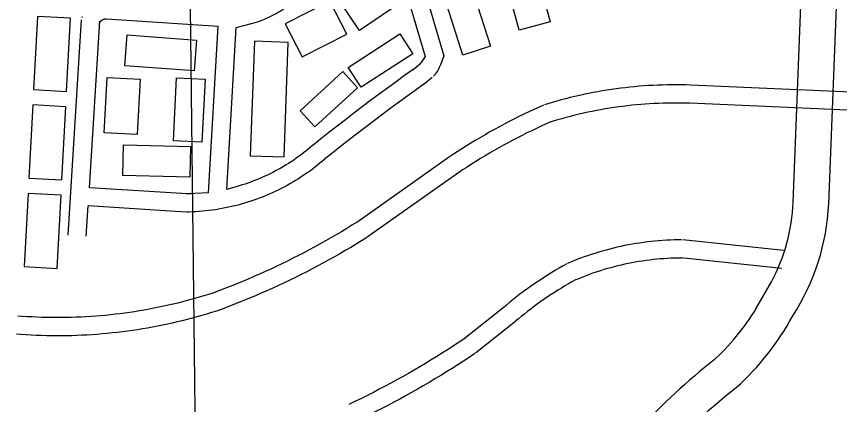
# Model space of a CAD drawing. Extents: x 3683402 to 3721514, y 487807 to 513565.
# Drawn here: x 3692546 to 3693900, y 501671 to 502310 of the extents above; entities that cross this region are included whole.
import ezdxf

# ---------------------------------------------------------------- set-up
doc = ezdxf.new("R2010")
doc.units = 0
for name, color, linetype in [('V-BLDG-OTLN', 7, 'Continuous'), ('V-GRID-MAJR', 7, 'Continuous'), ('V-ROAD-CNTR', 7, 'Continuous')]:
    doc.layers.add(name, color=color, linetype=linetype)

msp = doc.modelspace()

# ---------------------------------------------------------------- linework, layer by layer
at = {"layer": 'V-BLDG-OTLN'}
for points in [[(3693424.5, 502301), (3693373.2, 502287.2), (3693336.4, 502423.9), (3693387.7, 502437.7)], [(3693228.3, 502410.5), (3693273.4, 502424.9), (3693326, 502260.6), (3693280.8, 502246.2)], [(3693110.5, 502286.7), (3693080, 502332.3), (3693153.2, 502381.4), (3693183.7, 502335.8)], [(3692988.6, 502297.5), (3693016.4, 502243), (3693089.8, 502280.4), (3693061.9, 502335)], [(3692635.2, 502306.8), (3692581, 502309.7), (3692574.6, 502189.3), (3692628.8, 502186.4)], [(3692842.5, 502270.7), (3692838.7, 502219.9), (3692724.6, 502228.6), (3692728.5, 502279.4)], [(3693177.2, 502281.1), (3693198.5, 502248.3), (3693113.5, 502193), (3693092.1, 502225.9)], [(3692930.8, 502080.4), (3692986.5, 502078.4), (3692993.4, 502267.1), (3692937.7, 502269.2)], [(3692695.5, 502209.1), (3692750, 502206.2), (3692745, 502115.2), (3692690.6, 502118.1)], [(3692851.5, 502102.8), (3692804.6, 502105.1), (3692809.7, 502208.7), (3692856.6, 502206.4)], [(3693083.3, 502218.8), (3693107.4, 502192.4), (3693037, 502128.1), (3693012.9, 502154.5)], [(3692627.5, 502161.1), (3692573.3, 502164), (3692566.9, 502043.6), (3692621.1, 502040.7)], [(3692721.1, 502047.8), (3692722.4, 502098.3), (3692832.8, 502095.4), (3692831.5, 502044.9)], [(3692619.9, 502015.2), (3692565.7, 502018.1), (3692559.2, 501897.7), (3692613.5, 501894.8)]]:
    msp.add_lwpolyline(points, close=True, dxfattribs=at)
at = {"layer": 'V-GRID-MAJR'}
msp.add_spline([(3692934.8, 493283.3), (3692866.1, 499341.9), (3692797.3, 505402.5), (3692796.2, 505494.7)], degree=3, dxfattribs=at)
at = {"layer": 'V-ROAD-CNTR'}
for points in [[(3693173.5, 502518.4), (3693179.5, 502481.8), (3693249.3, 502244.9)], [(3693163.7, 502429.3), (3693218.5, 502243.6)], [(3693824.1, 502003.4), (3693838.9, 502384.9)], [(3693882.5, 502001.1), (3693897.2, 502382.6)], [(3692908, 502291.6), (3692935.3, 502298.7), (3692938.9, 502299.8), (3692942.6, 502300.9), (3692946.2, 502302.1), (3692949.7, 502303.4), (3692953.3, 502304.8), (3692956.8, 502306.3), (3692960.3, 502307.8), (3692963.7, 502309.4), (3692967.1, 502311.1), (3692970.4, 502312.9), (3692973.8, 502314.8), (3692977, 502316.7), (3692980.2, 502318.7), (3692983.4, 502320.8), (3692986.5, 502323), (3692989.6, 502325.2), (3692992.6, 502327.5), (3692995.6, 502329.8), (3692997.2, 502331.2)], [(3692631.3, 501949.6), (3692653.6, 502303.9)], [(3692654.5, 502308.1), (3692655.1, 502309.8)], [(3692682.7, 502297.8), (3692683, 502298.8), (3692683.3, 502299.3), (3692683.6, 502299.9), (3692683.8, 502300.4), (3692684.2, 502300.9), (3692684.5, 502301.4), (3692684.9, 502301.9), (3692685.3, 502302.3), (3692685.8, 502302.8), (3692686.2, 502303.2), (3692686.7, 502303.5), (3692687.2, 502303.9), (3692687.7, 502304.2), (3692688.2, 502304.5), (3692688.8, 502304.8), (3692689.3, 502305), (3692689.9, 502305.2), (3692690.5, 502305.4), (3692691.1, 502305.5), (3692691.7, 502305.6), (3692692.3, 502305.7), (3692692.9, 502305.7), (3692693.5, 502305.7), (3692694.3, 502305.7), (3692694.2, 502305.7)], [(3692694.5, 502305.6), (3692878.1, 502293.6)], [(3692666.3, 502027.5), (3692683.6, 502302)], [(3692862.2, 502019.5), (3692878.1, 502293.6)], [(3692892.6, 502025), (3692908, 502291.6)], [(3693218.5, 502243.6), (3693211.9, 502233.8), (3693211, 502232.7), (3693210.1, 502231.5), (3693209.5, 502230.9)], [(3693249.3, 502244.9), (3693243.8, 502230.2), (3693242.8, 502227.8), (3693241.7, 502225.4), (3693240.5, 502223.1), (3693239.2, 502220.8), (3693237.8, 502218.6), (3693236.3, 502216.5), (3693234.8, 502214.4), (3693233.2, 502212.4), (3693232.3, 502211.4)], [(3693198.8, 502222.5), (3693184.7, 502212.4), (3693170.7, 502202.2), (3693156.7, 502191.9), (3693142.7, 502181.6), (3693128.8, 502171.2), (3693115, 502160.8), (3693101.2, 502150.3), (3693087.4, 502139.7), (3693073.7, 502129.1), (3693060.1, 502118.4), (3693046.5, 502107.6), (3693034.4, 502098)], [(3693198.1, 502221.9), (3693211.5, 502232.8)], [(3693217, 502198.6), (3693230.4, 502209.5)], [(3693216.3, 502198.1), (3693202.3, 502188), (3693188.4, 502177.9), (3693174.5, 502167.8), (3693160.6, 502157.5), (3693146.8, 502147.2), (3693133.1, 502136.9), (3693119.4, 502126.5), (3693105.8, 502116), (3693092.2, 502105.4), (3693078.6, 502094.8), (3693065.1, 502084.1), (3693053.1, 502074.5)], [(3693655, 502196.7), (3693647.4, 502196.9), (3693639.8, 502197.1), (3693632.1, 502197.1), (3693624.4, 502197.1), (3693616.8, 502197), (3693609.1, 502196.8), (3693601.4, 502196.6), (3693593.8, 502196.2), (3693586.1, 502195.8), (3693578.5, 502195.3), (3693570.8, 502194.7), (3693563.2, 502194), (3693555.5, 502193.2), (3693547.9, 502192.4), (3693540.3, 502191.5), (3693532.7, 502190.5), (3693525.1, 502189.4), (3693517.5, 502188.3), (3693509.9, 502187), (3693502.4, 502185.7), (3693494.8, 502184.3), (3693487.3, 502182.8), (3693479.8, 502181.3), (3693472.3, 502179.6), (3693464.8, 502177.9), (3693457.4, 502176.1), (3693449.9, 502174.2), (3693442.5, 502172.2), (3693435.1, 502170.2), (3693427.8, 502168.1), (3693420.4, 502165.9), (3693415.1, 502164.3)], [(3694132.9, 502175.6), (3693655.3, 502196.7)], [(3693413.5, 502163.6), (3693405.3, 502160), (3693397.1, 502156.3), (3693389, 502152.5), (3693380.8, 502148.6), (3693372.8, 502144.7), (3693364.7, 502140.6), (3693356.7, 502136.6), (3693348.7, 502132.4), (3693340.8, 502128.2), (3693332.9, 502123.8), (3693325, 502119.5), (3693317.2, 502115), (3693309.4, 502110.5), (3693301.7, 502105.9), (3693294, 502101.3), (3693286.4, 502096.5), (3693278.8, 502091.7), (3693271.2, 502086.9), (3693263.7, 502081.9), (3693258.7, 502078.6)], [(3693654.2, 502166.7), (3693646.7, 502166.9), (3693639.4, 502167.1), (3693632, 502167.1), (3693624.7, 502167.1), (3693617.3, 502167), (3693610, 502166.8), (3693602.6, 502166.6), (3693595.3, 502166.2), (3693587.9, 502165.8), (3693580.6, 502165.3), (3693573.3, 502164.8), (3693566, 502164.1), (3693558.6, 502163.4), (3693551.3, 502162.6), (3693544, 502161.7), (3693536.7, 502160.8), (3693529.5, 502159.7), (3693522.2, 502158.6), (3693514.9, 502157.4), (3693507.7, 502156.2), (3693500.5, 502154.8), (3693493.3, 502153.4), (3693486.1, 502151.9), (3693478.9, 502150.3), (3693471.7, 502148.7), (3693464.6, 502147), (3693457.5, 502145.2), (3693450.3, 502143.3), (3693443.3, 502141.3), (3693436.2, 502139.3), (3693429.1, 502137.2), (3693424, 502135.6)], [(3694517.9, 502128.5), (3693653.9, 502166.7)], [(3693425.6, 502136.2), (3693417.6, 502132.7), (3693409.7, 502129), (3693401.8, 502125.4), (3693393.9, 502121.6), (3693386, 502117.8), (3693378.2, 502113.9), (3693370.5, 502109.9), (3693362.7, 502105.9), (3693355, 502101.8), (3693347.4, 502097.6), (3693339.8, 502093.3), (3693332.2, 502089), (3693324.6, 502084.6), (3693317.1, 502080.2), (3693309.7, 502075.7), (3693302.2, 502071.1), (3693294.9, 502066.4), (3693287.5, 502061.7), (3693280.2, 502056.9), (3693275.4, 502053.7)], [(3693033.9, 502097.6), (3693030.1, 502094.3), (3693026.2, 502091.1), (3693022.4, 502088), (3693018.5, 502084.9), (3693014.5, 502081.9), (3693010.5, 502078.9), (3693006.5, 502076.1), (3693002.4, 502073.2), (3692998.2, 502070.5), (3692994, 502067.8), (3692989.8, 502065.2), (3692985.6, 502062.6), (3692981.3, 502060.1), (3692976.9, 502057.7), (3692972.6, 502055.3), (3692968.2, 502053), (3692963.7, 502050.8), (3692959.2, 502048.6), (3692954.7, 502046.5), (3692950.2, 502044.5), (3692945.6, 502042.5), (3692941, 502040.6), (3692936.4, 502038.8), (3692931.7, 502037.1), (3692927, 502035.4), (3692922.3, 502033.8), (3692917.6, 502032.3), (3692912.8, 502030.8), (3692892.6, 502025)], [(3693053.5, 502074.9), (3693049.5, 502071.4), (3693045.3, 502067.9), (3693041.1, 502064.5), (3693036.8, 502061.2), (3693032.5, 502057.9), (3693028.1, 502054.6), (3693023.7, 502051.5), (3693019.2, 502048.4), (3693014.7, 502045.4), (3693010.1, 502042.4), (3693005.5, 502039.6), (3693000.8, 502036.8), (3692996.2, 502034), (3692991.4, 502031.4), (3692986.6, 502028.8), (3692981.8, 502026.3), (3692977, 502023.8), (3692972.1, 502021.5), (3692967.1, 502019.2), (3692962.2, 502017), (3692957.2, 502014.8), (3692952.1, 502012.8), (3692947.1, 502010.8), (3692942, 502008.9), (3692936.9, 502007.1), (3692931.7, 502005.3), (3692926.6, 502003.7), (3692921.4, 502002.1), (3692916.1, 502000.6), (3692910.9, 501999.2), (3692905.6, 501997.8), (3692900.3, 501996.5), (3692895, 501995.4), (3692889.7, 501994.3), (3692884.4, 501993.2), (3692879, 501992.3), (3692873.7, 501991.5), (3692868.3, 501990.7), (3692862.9, 501990), (3692857.5, 501989.4), (3692852.1, 501988.9), (3692846.7, 501988.4), (3692841.2, 501988.1), (3692835.8, 501987.8), (3692830.4, 501987.6), (3692826.2, 501987.5)], [(3693258.4, 502078.4), (3693106.1, 501970.6)], [(3693275.7, 502053.9), (3693123.4, 501946.2)], [(3692826.9, 502017.5), (3692666.3, 502027.5)], [(3692862.2, 502019.5), (3692839.5, 502018), (3692834.5, 502017.8), (3692829.6, 502017.6), (3692825.6, 502017.5)], [(3692661.2, 501947.7), (3692664.4, 501997.6)], [(3692825, 501987.6), (3692664.4, 501997.6)], [(3693106.8, 501971.1), (3693098.2, 501965.8), (3693089.5, 501960.5), (3693080.9, 501955.3), (3693072.2, 501950.1), (3693063.4, 501945.1), (3693054.6, 501940.1), (3693045.8, 501935.1), (3693036.9, 501930.2), (3693028, 501925.5), (3693019, 501920.7), (3693010.1, 501916.1), (3693001, 501911.5), (3692992, 501907), (3692982.9, 501902.5), (3692973.8, 501898.1), (3692964.6, 501893.8), (3692955.4, 501889.6), (3692946.2, 501885.5), (3692936.9, 501881.4), (3692927.6, 501877.3), (3692918.3, 501873.4), (3692909, 501869.5), (3692899.6, 501865.7), (3692890.2, 501862), (3692880.7, 501858.4), (3692873.1, 501855.5)], [(3693122.7, 501945.7), (3693113.9, 501940.2), (3693105.1, 501934.8), (3693096.2, 501929.5), (3693087.3, 501924.2), (3693078.3, 501919), (3693069.3, 501913.9), (3693060.3, 501908.9), (3693051.2, 501903.9), (3693042.1, 501899), (3693033, 501894.1), (3693023.8, 501889.4), (3693014.5, 501884.7), (3693005.3, 501880.1), (3692996, 501875.5), (3692986.6, 501871), (3692977.3, 501866.6), (3692967.9, 501862.3), (3692958.4, 501858.1), (3692948.9, 501853.9), (3692939.4, 501849.8), (3692929.9, 501845.7), (3692920.3, 501841.8), (3692910.7, 501837.9), (3692901.1, 501834.1), (3692891.5, 501830.4), (3692883.7, 501827.4)], [(3693640.5, 501941.9), (3693634.3, 501941.9), (3693628, 501941.7), (3693621.7, 501941.5), (3693615.4, 501941.2), (3693609.2, 501940.8), (3693602.9, 501940.3), (3693596.6, 501939.7), (3693590.3, 501939.1), (3693584.1, 501938.3), (3693577.8, 501937.5), (3693571.6, 501936.6), (3693565.3, 501935.7), (3693559.1, 501934.6), (3693552.9, 501933.5), (3693546.7, 501932.3), (3693540.6, 501931), (3693534.4, 501929.6), (3693528.3, 501928.1), (3693522.2, 501926.6), (3693516.1, 501925), (3693510, 501923.3), (3693503.9, 501921.5), (3693497.9, 501919.6), (3693491.9, 501917.7), (3693485.9, 501915.7), (3693480, 501913.6), (3693474.1, 501911.4), (3693468.2, 501909.2), (3693462.3, 501906.8), (3693456.5, 501904.4), (3693452.9, 501902.9)], [(3693808.3, 501924.3), (3693642.3, 501941.9)], [(3693640.9, 501911.9), (3693634.9, 501911.9), (3693629, 501911.7), (3693623.1, 501911.5), (3693617.2, 501911.2), (3693611.3, 501910.8), (3693605.4, 501910.4), (3693599.5, 501909.9), (3693593.6, 501909.3), (3693587.7, 501908.6), (3693581.9, 501907.8), (3693576, 501907), (3693570.2, 501906.1), (3693564.3, 501905.1), (3693558.5, 501904), (3693552.7, 501902.9), (3693546.9, 501901.6), (3693541.2, 501900.3), (3693535.4, 501899), (3693529.7, 501897.5), (3693524, 501896), (3693518.3, 501894.4), (3693512.6, 501892.8), (3693507, 501891), (3693501.3, 501889.2), (3693495.7, 501887.3), (3693490.1, 501885.3), (3693484.6, 501883.3), (3693479.1, 501881.2), (3693473.6, 501879), (3693468.1, 501876.8), (3693464.6, 501875.3)], [(3693805.1, 501894.4), (3693639.1, 501912)], [(3693451.5, 501902.2), (3693445.4, 501898.8), (3693439.3, 501895.3), (3693433.2, 501891.7), (3693427.1, 501888.1), (3693421.1, 501884.4), (3693415.1, 501880.6), (3693409.2, 501876.7), (3693403.3, 501872.8), (3693397.5, 501868.8), (3693391.7, 501864.8), (3693386, 501860.7), (3693380.3, 501856.5), (3693374.6, 501852.2), (3693369.1, 501847.9), (3693363.5, 501843.5), (3693358, 501839), (3693352.6, 501834.5), (3693348.6, 501831.2)], [(3693466.1, 501876), (3693460.1, 501872.7), (3693454.3, 501869.3), (3693448.5, 501865.9), (3693442.7, 501862.5), (3693437, 501859), (3693431.3, 501855.4), (3693425.7, 501851.7), (3693420.1, 501848), (3693414.6, 501844.2), (3693409.1, 501840.3), (3693403.6, 501836.4), (3693398.2, 501832.4), (3693392.9, 501828.4), (3693387.5, 501824.3), (3693382.3, 501820.1), (3693377.1, 501815.9), (3693371.9, 501811.6), (3693368, 501808.3)], [(3693762.8, 501828.5), (3693788.4, 501872.6)], [(3692873.7, 501855.7), (3692866, 501853.2), (3692858.3, 501850.8), (3692850.6, 501848.4), (3692842.9, 501846.1), (3692835.1, 501843.9), (3692827.4, 501841.8), (3692819.6, 501839.8), (3692811.8, 501837.8), (3692803.9, 501835.9), (3692796.1, 501834.1), (3692788.2, 501832.4), (3692780.3, 501830.7), (3692772.4, 501829.1), (3692764.5, 501827.6), (3692756.6, 501826.2), (3692748.6, 501824.8), (3692740.7, 501823.5), (3692732.7, 501822.3), (3692724.7, 501821.2), (3692716.8, 501820.2), (3692708.8, 501819.2), (3692700.8, 501818.3), (3692692.7, 501817.5), (3692684.7, 501816.8), (3692676.7, 501816.1), (3692668.6, 501815.5), (3692660.6, 501815), (3692652.6, 501814.6), (3692644.5, 501814.3), (3692636.5, 501814), (3692628.4, 501813.8), (3692620.3, 501813.7), (3692612.3, 501813.7), (3692604.2, 501813.8), (3692596.2, 501813.9), (3692588.1, 501814.1), (3692580.1, 501814.4), (3692572, 501814.8), (3692564, 501815.2), (3692555.9, 501815.7), (3692548.6, 501816.3)], [(3693349, 501831.5), (3693282.6, 501778.6)], [(3692883, 501827.2), (3692875.2, 501824.6), (3692867.2, 501822.1), (3692859.2, 501819.7), (3692851.2, 501817.3), (3692843.2, 501815), (3692835.1, 501812.8), (3692827, 501810.7), (3692819, 501808.7), (3692810.8, 501806.7), (3692802.7, 501804.8), (3692794.6, 501803), (3692786.4, 501801.3), (3692778.2, 501799.7), (3692770, 501798.1), (3692761.8, 501796.6), (3692753.5, 501795.2), (3692745.3, 501793.9), (3692737, 501792.6), (3692728.8, 501791.5), (3692720.5, 501790.4), (3692712.2, 501789.4), (3692703.9, 501788.5), (3692695.6, 501787.6), (3692687.3, 501786.9), (3692679, 501786.2), (3692670.6, 501785.6), (3692662.3, 501785.1), (3692654, 501784.7), (3692645.6, 501784.3), (3692637.3, 501784), (3692628.9, 501783.8), (3692620.6, 501783.7), (3692612.2, 501783.7), (3692603.9, 501783.8), (3692595.5, 501783.9), (3692587.2, 501784.1), (3692578.9, 501784.4), (3692570.5, 501784.8), (3692562.2, 501785.3), (3692553.8, 501785.8), (3692546.3, 501786.4)], [(3693367.7, 501808), (3693301.3, 501755.1)], [(3693283.6, 501779.4), (3693274.5, 501773.3), (3693265.4, 501767.3), (3693256.3, 501761.4), (3693247.1, 501755.5), (3693237.8, 501749.8), (3693228.5, 501744.1), (3693219.2, 501738.4), (3693209.8, 501732.8), (3693200.4, 501727.3), (3693191, 501721.9), (3693181.5, 501716.5), (3693172, 501711.2), (3693162.4, 501706), (3693152.8, 501700.8), (3693143.2, 501695.7), (3693133.5, 501690.7), (3693123.8, 501685.7), (3693114.1, 501680.8), (3693104.3, 501676), (3693094.4, 501671.3), (3693093.2, 501670.7)], [(3693300.3, 501754.4), (3693291.1, 501748.3), (3693281.8, 501742.2), (3693272.4, 501736.1), (3693263.1, 501730.2), (3693253.6, 501724.3), (3693244.2, 501718.4), (3693234.7, 501712.7), (3693225.1, 501707), (3693215.5, 501701.4), (3693205.9, 501695.8), (3693196.2, 501690.3), (3693186.5, 501684.9), (3693176.7, 501679.6), (3693166.9, 501674.3), (3693157.1, 501669.1), (3693147.2, 501664), (3693137.3, 501659), (3693127.4, 501654), (3693117.4, 501649.1), (3693107.4, 501644.2), (3693106.1, 501643.6)]]:
    msp.add_lwpolyline(points, dxfattribs=at)
for centre, radius, start, end in [((3693512.9, 502018.1), 311.6, 332.1666, 357.3704), ((3693512.9, 502018.1), 369.9, 327.0406, 357.3704), ((3693438.2, 502024.2), 379.1, 311.8561, 328.9092), ((3693438.2, 502024.2), 437.4, 311.8561, 331.6974), ((3694372.4, 500886.9), 1093.3, 128.3611, 145.98), ((3694372.4, 500886.9), 1034.9, 128.3611, 145.98)]:
    msp.add_arc(centre, radius, start, end, dxfattribs=at)

doc.saveas('drawing.dxf')
